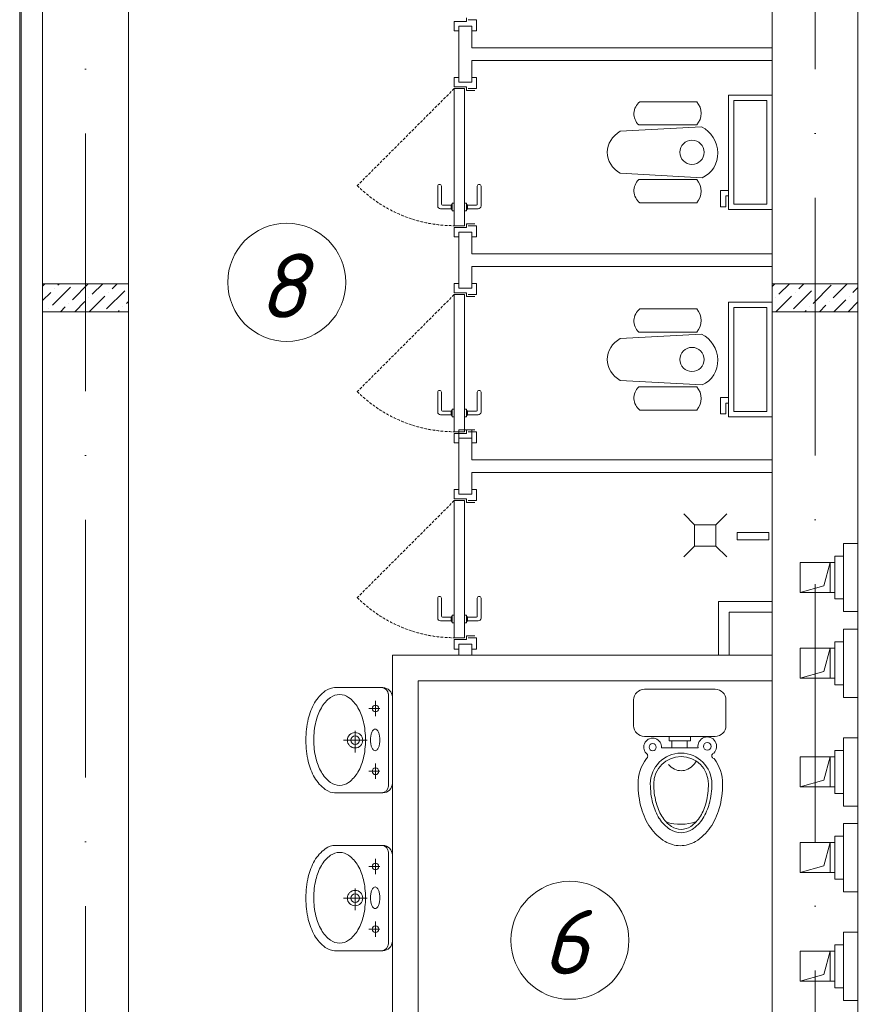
# Model space of a CAD drawing. Header units: millimetres. Extents: x 1114507 to 93926427, y 174473 to 817039.
# Tile 282 of 483: x 1805814 to 1809723, y 208868 to 213456. Entities that reach past the tile are written whole.
import ezdxf

# ---------------------------------------------------------------- set-up
doc = ezdxf.new("R2010")
doc.units = ezdxf.units.MM
for name, pattern in [('ACAD_ISO10W100', [18, 12, -3, 0, -3]), ('ADSK_Скрыто', [6, 3, -3]), ('Beruniy Xref$0$DASHED', [19.05, 12.7, -6.35])]:
    doc.linetypes.add(name, pattern=pattern)
for name, color, linetype, lineweight in [('_Hidden_', 7, 'ADSK_Скрыто', 9), ('expl', 234, 'Continuous', 13), ('Mechanical Equipment', 7, 'Continuous', 18), ('размеры', 12, 'Continuous', 15), ('Сантехника', 150, 'Continuous', 13)]:
    doc.layers.add(name, color=color, linetype=linetype, lineweight=lineweight)
doc.layers.add('ventilatsiya', color=7, linetype='Continuous')
doc.layers.add('АСО-стены кирпич 380 мм', color=7, linetype='Continuous', lineweight=35, true_color=0x745739)
doc.styles.get("Standard").update_dxf_attribs({"font": 'isocpeui.ttf'})

# ---------------------------------------------------------------- blocks, each defined once
blk = doc.blocks.new('blokqav3mak')
at = {"color": 252, "lineweight": 0, "ltscale": 100}
blk.add_line((1599459.4, 782732.1), (1599459.4, 775375.1), dxfattribs=at)
at = {"color": 32, "lineweight": 0, "ltscale": 100}
blk.add_line((1599466.4, 782725.1), (1599466.4, 775375.1), dxfattribs=at)
at = {"color": 1, "linetype": 'ACAD_ISO10W100', "lineweight": 0, "ltscale": 100}
for p, q in [((1599766.4, 782725.1), (1599766.4, 766825.1)), ((1603166.4, 782425.1), (1603166.4, 766825.1))]:
    blk.add_line(p, q, dxfattribs=at)
at = {"lineweight": 0, "ltscale": 100}
for p, q in [((1599566.4, 782625.1), (1599566.4, 775455.1)), ((1599966.4, 782225.1), (1599966.4, 775455.1)), ((1602966.4, 776325.1), (1602966.4, 782225.1)), ((1603366.4, 776325.1), (1603366.4, 782225.1)), ((1602766.4, 778495.1), (1602766.4, 778695.1)), ((1602766.4, 778695.1), (1602966.4, 778695.1)), ((1602966.4, 778695.1), (1602966.4, 778495.1)), ((1601196.4, 776325.1), (1601196.4, 778495.1)), ((1601196.4, 778495.1), (1602966.4, 778495.1)), ((1602966.4, 778495.1), (1602766.4, 778495.1)), ((1601316.4, 776325.1), (1601316.4, 778375.1)), ((1601316.4, 778375.1), (1602966.4, 778375.1))]:
    blk.add_line(p, q, dxfattribs=at)
at = {"color": 0, "lineweight": 0}
for p, q in [((1601541.4, 781447), (1601541.4, 781464.5)), ((1601484.5, 781403.2), (1601484.5, 781447)), ((1601484.5, 781447), (1601541.4, 781447)), ((1601506.4, 781425.1), (1601566.4, 781425.1)), ((1601550.1, 781455.7), (1601588.2, 781455.7)), ((1601588.2, 781455.7), (1601588.2, 781403.2)), ((1601506.4, 781403.2), (1601484.5, 781403.2)), ((1601588.2, 781403.2), (1601566.4, 781403.2)), ((1601506.4, 781187), (1601484.5, 781187)), ((1601484.5, 781187), (1601484.5, 781143.2)), ((1601588.2, 781187), (1601566.4, 781187)), ((1601588.2, 781134.5), (1601588.2, 781187)), ((1601484.5, 781143.2), (1601541.4, 781143.2)), ((1601506.4, 781165.1), (1601566.4, 781165.1)), ((1601541.4, 781143.2), (1601541.4, 781125.7)), ((1601532.6, 781134.5), (1601484.5, 781134.5)), ((1601484.5, 781134.5), (1601484.5, 780495.7)), ((1601532.6, 780495.7), (1601532.6, 781134.5)), ((1601541.4, 781125.7), (1601580.7, 781125.7)), ((1601550.1, 781134.5), (1601588.2, 781134.5)), ((1601407.5, 780587.6), (1601407.5, 780679.5)), ((1601425, 780679.5), (1601425, 780596.4)), ((1601592.1, 780679.5), (1601592.1, 780596.4)), ((1601609.6, 780587.6), (1601609.6, 780679.5)), ((1601429.4, 780592), (1601470.5, 780592)), ((1601470.5, 780574.5), (1601470.5, 780592)), ((1601474.9, 780596.4), (1601475.7, 780596.4)), ((1601484.5, 780600.7), (1601475.7, 780600.7)), ((1601475.7, 780600.7), (1601475.7, 780565.7)), ((1601484.5, 780565.7), (1601484.5, 780600.7)), ((1601532.6, 780600.7), (1601541.4, 780600.7)), ((1601541.4, 780600.7), (1601541.4, 780565.7)), ((1601542.2, 780596.4), (1601541.4, 780596.4)), ((1601587.7, 780592), (1601546.6, 780592)), ((1601546.6, 780574.5), (1601546.6, 780592)), ((1601470.5, 780574.5), (1601420.6, 780574.5)), ((1601475.7, 780570.1), (1601474.9, 780570.1)), ((1601475.7, 780565.7), (1601484.5, 780565.7)), ((1601541.4, 780565.7), (1601532.6, 780565.7)), ((1601541.4, 780570.1), (1601542.2, 780570.1)), ((1601546.6, 780574.5), (1601596.4, 780574.5)), ((1601541.4, 780487), (1601541.4, 780504.5)), ((1601541.4, 780504.5), (1601580.7, 780504.5)), ((1601484.5, 780495.7), (1601532.6, 780495.7)), ((1601484.5, 780443.2), (1601484.5, 780487)), ((1601484.5, 780487), (1601541.4, 780487)), ((1601506.4, 780465.1), (1601566.4, 780465.1)), ((1601550.1, 780495.7), (1601588.2, 780495.7)), ((1601588.2, 780495.7), (1601588.2, 780443.2)), ((1601506.4, 780443.2), (1601484.5, 780443.2)), ((1601588.2, 780443.2), (1601566.4, 780443.2)), ((1601506.4, 780227), (1601484.5, 780227)), ((1601484.5, 780227), (1601484.5, 780183.2)), ((1601588.2, 780227), (1601566.4, 780227)), ((1601588.2, 780174.5), (1601588.2, 780227)), ((1601484.5, 780183.2), (1601541.4, 780183.2)), ((1601506.4, 780205.1), (1601566.4, 780205.1)), ((1601541.4, 780183.2), (1601541.4, 780165.7)), ((1601532.6, 780174.5), (1601484.5, 780174.5)), ((1601484.5, 780174.5), (1601484.5, 779535.7)), ((1601532.6, 779535.7), (1601532.6, 780174.5)), ((1601541.4, 780165.7), (1601580.7, 780165.7)), ((1601550.1, 780174.5), (1601588.2, 780174.5)), ((1601407.5, 779627.6), (1601407.5, 779719.5)), ((1601425, 779719.5), (1601425, 779636.4)), ((1601592.1, 779719.5), (1601592.1, 779636.4)), ((1601609.6, 779627.6), (1601609.6, 779719.5)), ((1601429.4, 779632), (1601470.5, 779632)), ((1601470.5, 779614.5), (1601470.5, 779632)), ((1601474.9, 779636.4), (1601475.7, 779636.4)), ((1601484.5, 779640.7), (1601475.7, 779640.7)), ((1601475.7, 779640.7), (1601475.7, 779605.7)), ((1601484.5, 779605.7), (1601484.5, 779640.7)), ((1601532.6, 779640.7), (1601541.4, 779640.7)), ((1601541.4, 779640.7), (1601541.4, 779605.7)), ((1601542.2, 779636.4), (1601541.4, 779636.4)), ((1601587.7, 779632), (1601546.6, 779632)), ((1601546.6, 779614.5), (1601546.6, 779632)), ((1601470.5, 779614.5), (1601420.6, 779614.5)), ((1601475.7, 779610.1), (1601474.9, 779610.1)), ((1601475.7, 779605.7), (1601484.5, 779605.7)), ((1601541.4, 779605.7), (1601532.6, 779605.7)), ((1601541.4, 779610.1), (1601542.2, 779610.1)), ((1601546.6, 779614.5), (1601596.4, 779614.5)), ((1601484.5, 779535.7), (1601532.6, 779535.7)), ((1601541.4, 779527), (1601541.4, 779544.5)), ((1601541.4, 779544.5), (1601580.7, 779544.5)), ((1601550.1, 779535.7), (1601588.2, 779535.7)), ((1601588.2, 779535.7), (1601588.2, 779483.2)), ((1601484.5, 779483.2), (1601484.5, 779527)), ((1601484.5, 779527), (1601541.4, 779527)), ((1601506.4, 779505.1), (1601566.4, 779505.1)), ((1601506.4, 779483.2), (1601484.5, 779483.2)), ((1601588.2, 779483.2), (1601566.4, 779483.2)), ((1601506.4, 779267), (1601484.5, 779267)), ((1601484.5, 779267), (1601484.5, 779223.2)), ((1601588.2, 779267), (1601566.4, 779267)), ((1601588.2, 779214.5), (1601588.2, 779267)), ((1601484.5, 779223.2), (1601541.4, 779223.2)), ((1601532.6, 779214.5), (1601484.5, 779214.5)), ((1601484.5, 779214.5), (1601484.5, 778575.7)), ((1601506.4, 779245.1), (1601566.4, 779245.1)), ((1601532.6, 778575.7), (1601532.6, 779214.5)), ((1601541.4, 779223.2), (1601541.4, 779205.7)), ((1601550.1, 779214.5), (1601588.2, 779214.5)), ((1601541.4, 779205.7), (1601580.7, 779205.7)), ((1601407.5, 778667.6), (1601407.5, 778759.5)), ((1601425, 778759.5), (1601425, 778676.4)), ((1601592.1, 778759.5), (1601592.1, 778676.4)), ((1601609.6, 778667.6), (1601609.6, 778759.5)), ((1601429.4, 778672), (1601470.5, 778672)), ((1601470.5, 778654.5), (1601470.5, 778672)), ((1601474.9, 778676.4), (1601475.7, 778676.4)), ((1601484.5, 778680.7), (1601475.7, 778680.7)), ((1601475.7, 778680.7), (1601475.7, 778645.7)), ((1601484.5, 778645.7), (1601484.5, 778680.7)), ((1601532.6, 778680.7), (1601541.4, 778680.7)), ((1601541.4, 778680.7), (1601541.4, 778645.7)), ((1601542.2, 778676.4), (1601541.4, 778676.4)), ((1601587.7, 778672), (1601546.6, 778672)), ((1601546.6, 778654.5), (1601546.6, 778672)), ((1601470.5, 778654.5), (1601420.6, 778654.5)), ((1601475.7, 778650.1), (1601474.9, 778650.1)), ((1601475.7, 778645.7), (1601484.5, 778645.7)), ((1601541.4, 778645.7), (1601532.6, 778645.7)), ((1601541.4, 778650.1), (1601542.2, 778650.1)), ((1601546.6, 778654.5), (1601596.4, 778654.5)), ((1601484.5, 778575.7), (1601532.6, 778575.7)), ((1601541.4, 778567), (1601541.4, 778584.5)), ((1601541.4, 778584.5), (1601580.7, 778584.5)), ((1601550.1, 778575.7), (1601588.2, 778575.7)), ((1601588.2, 778575.7), (1601588.2, 778523.2)), ((1601484.5, 778523.2), (1601484.5, 778567)), ((1601484.5, 778567), (1601541.4, 778567)), ((1601506.4, 778523.2), (1601484.5, 778523.2)), ((1601506.4, 778545.1), (1601566.4, 778545.1)), ((1601588.2, 778523.2), (1601566.4, 778523.2))]:
    blk.add_line(p, q, dxfattribs=at)
at = {"color": 0, "linetype": 'Beruniy Xref$0$DASHED', "lineweight": 0}
for p, q in [((1601484.5, 781134.5), (1601032.8, 780682.8)), ((1601484.5, 780174.5), (1601032.8, 779722.8)), ((1601484.5, 779214.5), (1601032.8, 778762.8))]:
    blk.add_line(p, q, dxfattribs=at)
at = {"linetype": 'Continuous', "lineweight": 0, "ltscale": 100}
for p, q in [((1599566.4, 780214.5, 0), (1599577, 780225.1, 0)), ((1599637.4, 780218.2, 0), (1599644.3, 780225.1, 0)), ((1599704.8, 780150.9, 0), (1599779, 780225.1, 0)), ((1599797.4, 780176.1, 0), (1599846.4, 780225.1, 0)), ((1599890, 780201.4, 0), (1599913.7, 780225.1, 0)), ((1602966.4, 780211.9, 0), (1602979.5, 780225.1, 0)), ((1602997.9, 780176.1, 0), (1603046.9, 780225.1, 0)), ((1603090.5, 780201.4, 0), (1603114.2, 780225.1, 0)), ((1603250.5, 780159.3, 0), (1603316.3, 780225.1, 0)), ((1599566.4, 780147.1, 0), (1599603.8, 780184.5, 0)), ((1599612.2, 780125.6, 0), (1599696.4, 780209.8, 0)), ((1599620.6, 780201.4, 0), (1599620.6, 780201.4, 0)), ((1599864.7, 780108.8, 0), (1599948.9, 780193, 0)), ((1599873.2, 780184.5, 0), (1599873.2, 780184.5, 0)), ((1599965.8, 780209.8, 0), (1599965.8, 780209.8, 0)), ((1603065.2, 780108.8, 0), (1603149.4, 780193, 0)), ((1603073.7, 780184.5, 0), (1603073.7, 780184.5, 0)), ((1603157.8, 780134, 0), (1603242, 780218.2, 0)), ((1603166.3, 780209.8, 0), (1603166.3, 780209.8, 0)), ((1603343.1, 780184.5, 0), (1603366.4, 780207.8, 0)), ((1599687.9, 780134, 0), (1599687.9, 780134, 0)), ((1599716.4, 780095.1, 0), (1599763.7, 780142.4, 0)), ((1599780.6, 780159.3, 0), (1599780.6, 780159.3, 0)), ((1599783.7, 780095.1, 0), (1599856.3, 780167.7, 0)), ((1599957.4, 780134, 0), (1599966.4, 780143, 0)), ((1602981, 780159.3, 0), (1602981, 780159.3, 0)), ((1602984.2, 780095.1, 0), (1603056.8, 780167.7, 0)), ((1603233.6, 780142.4, 0), (1603233.6, 780142.4, 0)), ((1603253.6, 780095.1, 0), (1603309.4, 780150.9, 0)), ((1603321, 780095.1, 0), (1603366.4, 780140.5, 0)), ((1603326.2, 780167.7, 0), (1603326.2, 780167.7, 0)), ((1599595.3, 780108.8, 0), (1599595.3, 780108.8, 0)), ((1599649, 780095.1, 0), (1599671.1, 780117.2, 0)), ((1599918.4, 780095.1, 0), (1599923.7, 780100.4, 0)), ((1599940.5, 780117.2, 0), (1599940.5, 780117.2, 0)), ((1603118.9, 780095.1, 0), (1603124.2, 780100.4, 0)), ((1603141, 780117.2, 0), (1603141, 780117.2, 0)), ((1603186.3, 780095.1, 0), (1603216.8, 780125.6, 0))]:
    blk.add_line(p, q, dxfattribs=at)
at = {"lineweight": 0}
for p, q in [((1602554.4, 779152.5), (1602604.4, 779102.5)), ((1602754.4, 779152.5), (1602704.4, 779102.5)), ((1602704.4, 779102.5), (1602604.4, 779102.5)), ((1602604.4, 779102.5), (1602604.4, 779002.5)), ((1602704.4, 779002.5), (1602704.4, 779102.5)), ((1602803.3, 779031.5), (1602803.3, 779066.2)), ((1602803.3, 779066.2), (1602950.6, 779066.2)), ((1602950.6, 779031.5), (1602803.3, 779031.5)), ((1602950.6, 779066.2), (1602950.6, 779031.5)), ((1602554.4, 778952.5), (1602604.4, 779002.5)), ((1602604.4, 779002.5), (1602704.4, 779002.5)), ((1602754.4, 778952.5), (1602704.4, 779002.5))]:
    blk.add_line(p, q, dxfattribs=at)
at = {"color": 144, "lineweight": 0, "ltscale": 100}
for p, q in [((1602966.4, 778745.1), (1602716.4, 778745.1)), ((1602716.4, 778745.1), (1602716.4, 778495.1))]:
    blk.add_line(p, q, dxfattribs=at)
at = {"color": 0, "linetype": 'Beruniy Xref$0$DASHED', "lineweight": 0}
for centre in [(1601484.5, 781134.5), (1601484.5, 780174.5), (1601484.5, 779214.5)]:
    blk.add_arc(centre, 638.7, 225, 270, dxfattribs=at)
at = {"color": 0, "lineweight": 0}
for centre, radius, start, end in [((1601416.3, 780679.5), 8.75, 360, 180), ((1601600.8, 780679.5), 8.75, 360, 180), ((1601420.6, 780587.6), 13.1, 180, 270), ((1601429.4, 780596.4), 4.37, 180, 270), ((1601474.9, 780592), 4.37, 90, 180), ((1601542.2, 780592), 4.37, 360, 90), ((1601587.7, 780596.4), 4.37, 270, 360), ((1601596.4, 780587.6), 13.1, 270, 360), ((1601474.9, 780574.5), 4.37, 180, 270), ((1601542.2, 780574.5), 4.37, 270, 360), ((1601416.3, 779719.5), 8.75, 360, 180), ((1601600.8, 779719.5), 8.75, 360, 180), ((1601420.6, 779627.6), 13.1, 180, 270), ((1601429.4, 779636.4), 4.37, 180, 270), ((1601474.9, 779632), 4.37, 90, 180), ((1601542.2, 779632), 4.37, 360, 90), ((1601587.7, 779636.4), 4.37, 270, 360), ((1601596.4, 779627.6), 13.1, 270, 360), ((1601474.9, 779614.5), 4.37, 180, 270), ((1601542.2, 779614.5), 4.37, 270, 360), ((1601416.3, 778759.5), 8.75, 360, 180), ((1601600.8, 778759.5), 8.75, 360, 180), ((1601420.6, 778667.6), 13.1, 180, 270), ((1601429.4, 778676.4), 4.37, 180, 270), ((1601474.9, 778672), 4.37, 90, 180), ((1601542.2, 778672), 4.37, 360, 90), ((1601587.7, 778676.4), 4.37, 270, 360), ((1601596.4, 778667.6), 13.1, 270, 360), ((1601474.9, 778654.5), 4.37, 180, 270), ((1601542.2, 778654.5), 4.37, 270, 360)]:
    blk.add_arc(centre, radius, start, end, dxfattribs=at)
at = {"layer": '_Hidden_', "color": 5, "lineweight": 0}
for p, q in [((1603299.3, 779015.4), (1603299.3, 779015.1)), ((1603299.3, 779015.1), (1603299.3, 779015.4)), ((1603323.3, 779015.1), (1603323.3, 779015.4)), ((1603323.3, 779015.4), (1603323.3, 779015.1)), ((1603366.4, 779015.1), (1603366.4, 779015.4)), ((1603366.4, 779015.4), (1603366.4, 779015.1)), ((1603299.3, 778697.7), (1603299.3, 778697.4)), ((1603299.3, 778697.4), (1603299.3, 778697.7)), ((1603323.3, 778697.4), (1603323.3, 778697.7)), ((1603323.3, 778697.7), (1603323.3, 778697.4)), ((1603366.4, 778697.7), (1603366.4, 778697.4)), ((1603366.4, 778697.4), (1603366.4, 778697.7)), ((1603299.3, 778615.9), (1603299.3, 778615.5)), ((1603299.3, 778615.5), (1603299.3, 778615.9)), ((1603323.3, 778615.5), (1603323.3, 778615.9)), ((1603323.3, 778615.9), (1603323.3, 778615.5)), ((1603366.4, 778615.5), (1603366.4, 778615.9)), ((1603366.4, 778615.9), (1603366.4, 778615.5)), ((1603299.3, 778298.2), (1603299.3, 778297.9)), ((1603299.3, 778297.9), (1603299.3, 778298.2)), ((1603323.3, 778297.9), (1603323.3, 778298.2)), ((1603323.3, 778298.2), (1603323.3, 778297.9)), ((1603366.4, 778298.2), (1603366.4, 778297.9)), ((1603366.4, 778297.9), (1603366.4, 778298.2)), ((1603299.3, 778109.6), (1603299.3, 778109.3)), ((1603299.3, 778109.3), (1603299.3, 778109.6)), ((1603323.3, 778109.3), (1603323.3, 778109.6)), ((1603323.3, 778109.6), (1603323.3, 778109.3)), ((1603366.4, 778109.3), (1603366.4, 778109.6)), ((1603366.4, 778109.6), (1603366.4, 778109.3)), ((1603299.3, 777792), (1603299.3, 777791.6)), ((1603299.3, 777791.6), (1603299.3, 777792)), ((1603323.3, 777791.6), (1603323.3, 777792)), ((1603323.3, 777792), (1603323.3, 777791.6)), ((1603366.4, 777792), (1603366.4, 777791.6)), ((1603366.4, 777791.6), (1603366.4, 777792)), ((1603299.3, 777710.1), (1603299.3, 777709.8)), ((1603299.3, 777709.8), (1603299.3, 777710.1)), ((1603323.3, 777709.8), (1603323.3, 777710.1)), ((1603323.3, 777710.1), (1603323.3, 777709.8)), ((1603366.4, 777709.8), (1603366.4, 777710.1)), ((1603366.4, 777710.1), (1603366.4, 777709.8)), ((1603299.3, 777392.4), (1603299.3, 777392.1)), ((1603299.3, 777392.1), (1603299.3, 777392.4)), ((1603323.3, 777392.1), (1603323.3, 777392.4)), ((1603323.3, 777392.4), (1603323.3, 777392.1)), ((1603366.4, 777392.4), (1603366.4, 777392.1)), ((1603366.4, 777392.1), (1603366.4, 777392.4)), ((1603299.3, 777203.9), (1603299.3, 777203.5)), ((1603299.3, 777203.5), (1603299.3, 777203.9)), ((1603323.3, 777203.5), (1603323.3, 777203.9)), ((1603323.3, 777203.9), (1603323.3, 777203.5)), ((1603366.4, 777203.5), (1603366.4, 777203.9)), ((1603366.4, 777203.9), (1603366.4, 777203.5)), ((1603299.3, 776886.2), (1603299.3, 776885.9)), ((1603299.3, 776885.9), (1603299.3, 776886.2)), ((1603323.3, 776885.9), (1603323.3, 776886.2)), ((1603323.3, 776886.2), (1603323.3, 776885.9)), ((1603366.4, 776886.2), (1603366.4, 776885.9)), ((1603366.4, 776885.9), (1603366.4, 776886.2))]:
    blk.add_line(p, q, dxfattribs=at)
at = {"layer": 'Mechanical Equipment', "color": 5, "lineweight": 0}
for p, q in [((1603323.3, 779015.4), (1603299.3, 779015.4)), ((1603299.3, 779015.4), (1603299.3, 779015.1)), ((1603299.3, 779005.4), (1603299.3, 779015.4)), ((1603299.3, 778707.4), (1603299.3, 779005.4)), ((1603366.4, 779015.4), (1603323.3, 779015.4)), ((1603323.3, 779015.1), (1603323.3, 779015.4)), ((1603323.3, 779015.4), (1603323.3, 779015.1)), ((1603366.4, 779015.1), (1603366.4, 779015.4)), ((1603366.4, 779015.4), (1603366.4, 779005.4)), ((1603366.4, 779005.4), (1603366.4, 778707.4)), ((1603299.3, 778956.4), (1603258.1, 778956.4)), ((1603258.1, 778756.4), (1603258.1, 778956.4)), ((1603258.1, 778756.4), (1603299.3, 778756.4)), ((1603299.3, 778697.4), (1603299.3, 778707.4)), ((1603366.4, 778707.4), (1603366.4, 778697.4)), ((1603299.3, 778697.7), (1603299.3, 778697.4)), ((1603299.3, 778697.4), (1603323.3, 778697.4)), ((1603323.3, 778697.4), (1603323.3, 778697.7)), ((1603323.3, 778697.7), (1603323.3, 778697.4)), ((1603323.3, 778697.4), (1603366.4, 778697.4)), ((1603366.4, 778697.4), (1603366.4, 778697.7)), ((1603323.3, 778615.9), (1603299.3, 778615.9)), ((1603299.3, 778615.9), (1603299.3, 778615.5)), ((1603299.3, 778605.9), (1603299.3, 778615.9)), ((1603366.4, 778615.9), (1603323.3, 778615.9)), ((1603323.3, 778615.5), (1603323.3, 778615.9)), ((1603323.3, 778615.9), (1603323.3, 778615.5)), ((1603366.4, 778615.5), (1603366.4, 778615.9)), ((1603366.4, 778615.9), (1603366.4, 778605.9)), ((1603299.3, 778307.9), (1603299.3, 778605.9)), ((1603366.4, 778605.9), (1603366.4, 778307.9)), ((1603299.3, 778556.9), (1603258.1, 778556.9)), ((1603258.1, 778356.9), (1603258.1, 778556.9)), ((1603258.1, 778356.9), (1603299.3, 778356.9)), ((1603299.3, 778297.9), (1603299.3, 778307.9)), ((1603299.3, 778298.2), (1603299.3, 778297.9)), ((1603299.3, 778297.9), (1603323.3, 778297.9)), ((1603323.3, 778297.9), (1603323.3, 778298.2)), ((1603323.3, 778298.2), (1603323.3, 778297.9)), ((1603323.3, 778297.9), (1603366.4, 778297.9)), ((1603366.4, 778307.9), (1603366.4, 778297.9)), ((1603366.4, 778297.9), (1603366.4, 778298.2)), ((1603323.3, 778109.6), (1603299.3, 778109.6)), ((1603299.3, 778109.6), (1603299.3, 778109.3)), ((1603299.3, 778099.6), (1603299.3, 778109.6)), ((1603299.3, 777801.6), (1603299.3, 778099.6)), ((1603366.4, 778109.6), (1603323.3, 778109.6)), ((1603323.3, 778109.3), (1603323.3, 778109.6)), ((1603323.3, 778109.6), (1603323.3, 778109.3)), ((1603366.4, 778109.3), (1603366.4, 778109.6)), ((1603366.4, 778109.6), (1603366.4, 778099.6)), ((1603366.4, 778099.6), (1603366.4, 777801.6)), ((1603299.3, 778050.6), (1603258.1, 778050.6)), ((1603258.1, 777850.6), (1603258.1, 778050.6)), ((1603258.1, 777850.6), (1603299.3, 777850.6)), ((1603299.3, 777791.6), (1603299.3, 777801.6)), ((1603299.3, 777792), (1603299.3, 777791.6)), ((1603299.3, 777791.6), (1603323.3, 777791.6)), ((1603323.3, 777791.6), (1603323.3, 777792)), ((1603323.3, 777792), (1603323.3, 777791.6)), ((1603323.3, 777791.6), (1603366.4, 777791.6)), ((1603366.4, 777801.6), (1603366.4, 777791.6)), ((1603366.4, 777791.6), (1603366.4, 777792)), ((1603323.3, 777710.1), (1603299.3, 777710.1)), ((1603299.3, 777710.1), (1603299.3, 777709.8)), ((1603299.3, 777700.1), (1603299.3, 777710.1)), ((1603299.3, 777402.1), (1603299.3, 777700.1)), ((1603366.4, 777710.1), (1603323.3, 777710.1)), ((1603323.3, 777709.8), (1603323.3, 777710.1)), ((1603323.3, 777710.1), (1603323.3, 777709.8)), ((1603366.4, 777709.8), (1603366.4, 777710.1)), ((1603366.4, 777710.1), (1603366.4, 777700.1)), ((1603366.4, 777700.1), (1603366.4, 777402.1)), ((1603299.3, 777651.1), (1603258.1, 777651.1)), ((1603258.1, 777451.1), (1603258.1, 777651.1)), ((1603258.1, 777451.1), (1603299.3, 777451.1)), ((1603299.3, 777392.1), (1603299.3, 777402.1)), ((1603299.3, 777392.4), (1603299.3, 777392.1)), ((1603299.3, 777392.1), (1603323.3, 777392.1)), ((1603323.3, 777392.1), (1603323.3, 777392.4)), ((1603323.3, 777392.4), (1603323.3, 777392.1)), ((1603323.3, 777392.1), (1603366.4, 777392.1)), ((1603366.4, 777402.1), (1603366.4, 777392.1)), ((1603366.4, 777392.1), (1603366.4, 777392.4)), ((1603323.3, 777203.9), (1603299.3, 777203.9)), ((1603299.3, 777203.9), (1603299.3, 777203.5)), ((1603299.3, 777193.9), (1603299.3, 777203.9)), ((1603299.3, 776895.9), (1603299.3, 777193.9)), ((1603366.4, 777203.9), (1603323.3, 777203.9)), ((1603323.3, 777203.5), (1603323.3, 777203.9)), ((1603323.3, 777203.9), (1603323.3, 777203.5)), ((1603366.4, 777203.5), (1603366.4, 777203.9)), ((1603366.4, 777203.9), (1603366.4, 777193.9)), ((1603366.4, 777193.9), (1603366.4, 776895.9)), ((1603299.3, 777144.9), (1603258.1, 777144.9)), ((1603258.1, 776944.9), (1603258.1, 777144.9)), ((1603258.1, 776944.9), (1603299.3, 776944.9)), ((1603299.3, 776885.9), (1603299.3, 776895.9)), ((1603299.3, 776886.2), (1603299.3, 776885.9)), ((1603299.3, 776885.9), (1603323.3, 776885.9)), ((1603323.3, 776885.9), (1603323.3, 776886.2)), ((1603323.3, 776886.2), (1603323.3, 776885.9)), ((1603323.3, 776885.9), (1603366.4, 776885.9)), ((1603366.4, 776895.9), (1603366.4, 776885.9)), ((1603366.4, 776885.9), (1603366.4, 776886.2))]:
    blk.add_line(p, q, dxfattribs=at)
at = {"layer": 'ventilatsiya', "lineweight": 0, "ltscale": 100}
for p, q in [((1603236.4, 778926.4), (1603096.4, 778926.4)), ((1603096.4, 778926.4), (1603096.4, 778786.4)), ((1603191, 778926.4), (1603258.1, 778926.4)), ((1603236.4, 778926.4), (1603207.2, 778818)), ((1603236.4, 778786.4), (1603236.4, 778926.4)), ((1603207.2, 778818), (1603096.4, 778786.4)), ((1603096.4, 778786.4), (1603236.4, 778786.4)), ((1603191, 778786.4), (1603258.1, 778786.4)), ((1603236.4, 778526.9), (1603096.4, 778526.9)), ((1603096.4, 778526.9), (1603096.4, 778386.9)), ((1603191, 778526.9), (1603258.1, 778526.9)), ((1603236.4, 778526.9), (1603207.2, 778418.5)), ((1603236.4, 778386.9), (1603236.4, 778526.9)), ((1603207.2, 778418.5), (1603096.4, 778386.9)), ((1603096.4, 778386.9), (1603236.4, 778386.9)), ((1603191, 778386.9), (1603258.1, 778386.9)), ((1603236.4, 778020.6), (1603096.4, 778020.6)), ((1603096.4, 778020.6), (1603096.4, 777880.6)), ((1603191, 778020.6), (1603258.1, 778020.6)), ((1603236.4, 778020.6), (1603207.2, 777912.3)), ((1603236.4, 777880.6), (1603236.4, 778020.6)), ((1603207.2, 777912.3), (1603096.4, 777880.6)), ((1603096.4, 777880.6), (1603236.4, 777880.6)), ((1603191, 777880.6), (1603258.1, 777880.6)), ((1603236.4, 777621.1), (1603096.4, 777621.1)), ((1603096.4, 777621.1), (1603096.4, 777481.1)), ((1603191, 777621.1), (1603258.1, 777621.1)), ((1603236.4, 777621.1), (1603207.2, 777512.8)), ((1603236.4, 777481.1), (1603236.4, 777621.1)), ((1603207.2, 777512.8), (1603096.4, 777481.1)), ((1603096.4, 777481.1), (1603236.4, 777481.1)), ((1603191, 777481.1), (1603258.1, 777481.1)), ((1603236.4, 777114.9), (1603096.4, 777114.9)), ((1603096.4, 777114.9), (1603096.4, 776974.9)), ((1603191, 777114.9), (1603258.1, 777114.9)), ((1603236.4, 777114.9), (1603207.2, 777006.5)), ((1603236.4, 776974.9), (1603236.4, 777114.9)), ((1603207.2, 777006.5), (1603096.4, 776974.9)), ((1603096.4, 776974.9), (1603236.4, 776974.9)), ((1603191, 776974.9), (1603258.1, 776974.9))]:
    blk.add_line(p, q, dxfattribs=at)
at = {"layer": 'АСО-стены кирпич 380 мм', "color": 5, "lineweight": 0}
for p, q in [((1601506.4, 781165.1), (1601506.4, 781425.1)), ((1601506.4, 781425.1), (1601566.4, 781425.1)), ((1601566.4, 781425.1), (1601566.4, 781325.1)), ((1601566.4, 781325.1), (1602966.4, 781325.1)), ((1602966.4, 781325.1), (1602966.4, 781265.1)), ((1601566.4, 781265.1), (1601566.4, 781165.1)), ((1602966.4, 781265.1), (1601566.4, 781265.1)), ((1601566.4, 781165.1), (1601506.4, 781165.1)), ((1601506.4, 780205.1), (1601506.4, 780465.1)), ((1601506.4, 780465.1), (1601566.4, 780465.1)), ((1601566.4, 780465.1), (1601566.4, 780365.1)), ((1601566.4, 780365.1), (1602966.4, 780365.1)), ((1602966.4, 780365.1), (1602966.4, 780305.1)), ((1601566.4, 780305.1), (1601566.4, 780205.1)), ((1602966.4, 780305.1), (1601566.4, 780305.1)), ((1601566.4, 780205.1), (1601506.4, 780205.1)), ((1601506.4, 779245.1), (1601506.4, 779545.1)), ((1601506.4, 779545.1), (1601566.4, 779545.1)), ((1601566.4, 779545.1), (1601566.4, 779405.1)), ((1601566.4, 779405.1), (1602966.4, 779405.1)), ((1602966.4, 779405.1), (1602966.4, 779345.1)), ((1601566.4, 779345.1), (1601566.4, 779245.1)), ((1602966.4, 779345.1), (1601566.4, 779345.1)), ((1601566.4, 779245.1), (1601506.4, 779245.1)), ((1601506.4, 778495.1), (1601506.4, 778545.1)), ((1601566.4, 778545.1), (1601566.4, 778495.1))]:
    blk.add_line(p, q, dxfattribs=at)
at = {"layer": 'размеры', "lineweight": 0, "ltscale": 5}
for p, q in [((1599566.4, 780095.1), (1599566.4, 780225.1)), ((1599566.4, 780225.1), (1599966.4, 780225.1)), ((1599966.4, 780225.1), (1599566.4, 780225.1)), ((1599566.4, 780225.1), (1599566.4, 780095.1)), ((1599966.4, 780225.1), (1599966.4, 780095.1)), ((1599966.4, 780095.1), (1599966.4, 780225.1)), ((1602966.4, 780095.1), (1602966.4, 780225.1)), ((1602966.4, 780225.1), (1603366.4, 780225.1)), ((1603366.4, 780225.1), (1602966.4, 780225.1)), ((1602966.4, 780225.1), (1602966.4, 780095.1)), ((1603366.4, 780225.1), (1603366.4, 780095.1)), ((1603366.4, 780095.1), (1603366.4, 780225.1)), ((1599966.4, 780095.1), (1599566.4, 780095.1)), ((1599566.4, 780095.1), (1599966.4, 780095.1)), ((1603366.4, 780095.1), (1602966.4, 780095.1)), ((1602966.4, 780095.1), (1603366.4, 780095.1))]:
    blk.add_line(p, q, dxfattribs=at)
at = {"layer": 'Сантехника', "lineweight": 0}
for p, q in [((1602966.4, 781104.7), (1602763.2, 781104.7)), ((1602763.2, 781104.7), (1602763.2, 780571.3)), ((1602966.4, 780571.3), (1602966.4, 781104.7)), ((1602349.6, 781073.5), (1602614.9, 781073.5)), ((1602941.4, 781079.7), (1602788.2, 781079.7)), ((1602788.2, 781079.7), (1602788.2, 780596.3)), ((1602941.4, 780596.3), (1602941.4, 781079.7)), ((1602637, 780956.3), (1602258.2, 780936)), ((1602344.2, 780965.4), (1602614.9, 780965.4)), ((1602258.2, 780740), (1602639.9, 780719.5)), ((1602344.2, 780710.5), (1602614.9, 780710.5)), ((1602763.2, 780660.2), (1602725.1, 780660.2)), ((1602725.1, 780660.2), (1602725.1, 780584)), ((1602750.5, 780584), (1602750.5, 780634.8)), ((1602750.5, 780634.8), (1602763.2, 780634.8)), ((1602349.6, 780602.4), (1602614.9, 780602.4)), ((1602788.2, 780596.3), (1602941.4, 780596.3)), ((1602725.1, 780584), (1602750.5, 780584)), ((1602763.2, 780571.3), (1602966.4, 780571.3)), ((1602966.4, 780139.1), (1602763.2, 780139.1)), ((1602763.2, 780139.1), (1602763.2, 779605.7)), ((1602966.4, 779605.7), (1602966.4, 780139.1)), ((1602349.6, 780107.9), (1602614.9, 780107.9)), ((1602941.4, 780114.1), (1602788.2, 780114.1)), ((1602788.2, 780114.1), (1602788.2, 779630.7)), ((1602941.4, 779630.7), (1602941.4, 780114.1)), ((1602344.2, 779999.8), (1602614.9, 779999.8)), ((1602637, 779990.7), (1602258.2, 779970.4)), ((1602258.2, 779774.4), (1602639.9, 779753.9)), ((1602344.2, 779744.9), (1602614.9, 779744.9)), ((1602763.2, 779694.6), (1602725.1, 779694.6)), ((1602725.1, 779694.6), (1602725.1, 779618.4)), ((1602349.6, 779636.8), (1602614.9, 779636.8)), ((1602750.5, 779618.4), (1602750.5, 779669.2)), ((1602750.5, 779669.2), (1602763.2, 779669.2)), ((1602788.2, 779630.7), (1602941.4, 779630.7)), ((1602725.1, 779618.4), (1602750.5, 779618.4)), ((1602763.2, 779605.7), (1602966.4, 779605.7)), ((1600926.2, 778343.3), (1601151.4, 778343.3)), ((1601178.4, 778313.7), (1601178.4, 778098.1)), ((1601196.4, 778298.4), (1601196.4, 778098.1)), ((1601117.3, 778281.2), (1601117.3, 778210)), ((1601137.9, 778245.6), (1601086.6, 778245.6)), ((1601022.4, 778142.6), (1601022.4, 778041.5)), ((1601078.9, 778098.1), (1600968.6, 778098.1)), ((1601178.4, 777882.6), (1601178.4, 778098.1)), ((1601196.4, 778098.1), (1601196.4, 777897.9)), ((1601117.3, 777989), (1601117.3, 777917.8)), ((1601137.9, 777953.4), (1601086.6, 777953.4)), ((1601151.4, 777852.9), (1600926.2, 777852.9)), ((1600926.2, 777607.9), (1601151.4, 777607.9)), ((1601178.4, 777578.2), (1601178.4, 777362.7)), ((1601196.4, 777562.9), (1601196.4, 777362.7)), ((1601117.3, 777545.8), (1601117.3, 777474.6)), ((1601137.9, 777510.2), (1601086.6, 777510.2)), ((1601022.4, 777407.2), (1601022.4, 777306)), ((1601078.9, 777362.7), (1600968.6, 777362.7)), ((1601178.4, 777147.1), (1601178.4, 777362.7)), ((1601196.4, 777362.7), (1601196.4, 777162.4)), ((1601117.3, 777253.6), (1601117.3, 777182.4)), ((1601137.9, 777218), (1601086.6, 777218)), ((1601151.4, 777117.5), (1600926.2, 777117.5))]:
    blk.add_line(p, q, dxfattribs=at)
at = {"layer": 'Сантехника', "lineweight": 0, "ltscale": 5}
for p, q in [((1602700.7, 778335.7), (1602370.7, 778335.7)), ((1602700.7, 778335.7), (1602370.7, 778335.7)), ((1602320.7, 778285.7), (1602320.7, 778165.7)), ((1602320.7, 778285.7), (1602320.7, 778165.7)), ((1602750.7, 778165.7), (1602750.7, 778285.7)), ((1602750.7, 778165.7), (1602750.7, 778285.7)), ((1602370.7, 778115.7), (1602700.7, 778115.7)), ((1602370.7, 778115.7), (1602700.7, 778115.7)), ((1602485.9, 778115.7), (1602485.9, 778095)), ((1602585.5, 778115.7), (1602485.9, 778115.7)), ((1602485.9, 778115.7), (1602485.9, 778095)), ((1602585.5, 778115.7), (1602485.9, 778115.7)), ((1602585.5, 778095), (1602585.5, 778115.7)), ((1602585.5, 778095), (1602585.5, 778115.7)), ((1602485.9, 778095), (1602498.1, 778095)), ((1602485.9, 778095), (1602498.1, 778095)), ((1602498.1, 778095), (1602498.1, 778062.7)), ((1602498.1, 778095), (1602569.8, 778095)), ((1602498.1, 778095), (1602498.1, 778062.7)), ((1602498.1, 778095), (1602569.8, 778095)), ((1602569.8, 778095), (1602585.5, 778095)), ((1602569.8, 778060.6), (1602569.8, 778095)), ((1602569.8, 778095), (1602585.5, 778095)), ((1602569.8, 778060.6), (1602569.8, 778095)), ((1602498.1, 778062.7), (1602451, 778062.7)), ((1602498.1, 778062.7), (1602451, 778062.7)), ((1602569.8, 778062.7), (1602498.1, 778062.7)), ((1602569.8, 778062.7), (1602498.1, 778062.7)), ((1602620.9, 778062.7), (1602569.8, 778062.7)), ((1602620.9, 778062.7), (1602569.8, 778062.7))]:
    blk.add_line(p, q, dxfattribs=at)
at = {"layer": 'Сантехника', "lineweight": 0}
for centre, radius in [((1602592.7, 780838), 56.3), ((1602592.7, 779872.4), 56.3), ((1601117.3, 778245.6), 15.4), ((1601022.4, 778098.1), 35.9), ((1601022.4, 778098.1), 20.1), ((1601117.3, 777953.4), 15.4), ((1601117.3, 777510.2), 15.4), ((1601022.4, 777362.7), 35.9), ((1601022.4, 777362.7), 20.1), ((1601117.3, 777218), 15.4)]:
    blk.add_circle(centre, radius, dxfattribs=at)
at = {"layer": 'Сантехника', "lineweight": 0, "ltscale": 5}
for centre, radius in [((1602409.4, 778066), 16.8), ((1602409.4, 778066), 16.8), ((1602664, 778069.7), 17.7), ((1602664, 778069.7), 17.7)]:
    blk.add_circle(centre, radius, dxfattribs=at)
at = {"layer": 'Сантехника', "lineweight": 0}
for centre, radius, start, end in [((1602393.8, 781017.1), 71.6, 128.0827, 226.1727), ((1602553.1, 781019.5), 82.1, 318.785, 41.145), ((1602393.8, 780658.8), 71.6, 133.8273, 231.9173), ((1602553.1, 780656.4), 82.1, 318.855, 41.215), ((1602393.8, 780051.5), 71.6, 128.0827, 226.1727), ((1602553.1, 780053.9), 82.1, 318.785, 41.145), ((1602393.8, 779693.2), 71.6, 133.8273, 231.9173), ((1602553.1, 779690.8), 82.1, 318.855, 41.215), ((1600932.1, 778261.3), 82.2, 90, 126.0278), ((1600932.1, 778261.3), 82.2, 85.8804, 90), ((1601145.2, 778310.1), 33.3, 0, 90), ((1601151.4, 778298.4), 45, 0, 90), ((1600988, 778184.3), 177.4, 126.0278, 150.337), ((1600999.2, 778173), 154, 126.0278, 150.337), ((1600950.6, 778239.8), 71.4, 90, 126.0278), ((1600950.6, 778239.8), 71.4, 53.9722, 90), ((1600902, 778173), 154, 29.663, 53.9722), ((1601077.7, 778133.3), 280.6, 150.337, 166.7261), ((1601077, 778128.7), 243.6, 150.337, 166.7261), ((1600824.2, 778128.7), 243.6, 13.2739, 29.663), ((1601219.9, 778099.7), 426.7, 166.7261, 180), ((1601200.5, 778099.5), 370.4, 166.7261, 180), ((1600700.8, 778099.5), 370.4, 0, 13.2739), ((1601211.3, 778099.5), 117, 169.876, 180), ((1601164, 778108), 69, 156.6802, 169.876), ((1601134.3, 778120.8), 36.7, 133.857, 156.6802), ((1601116.1, 778139.8), 10.3, 90, 133.857), ((1601116.1, 778139.8), 10.3, 46.143, 90), ((1601097.8, 778120.8), 36.7, 23.3198, 46.143), ((1601068.1, 778108), 69, 10.124, 23.3198), ((1601020.8, 778099.5), 117, 0, 10.124), ((1601219.9, 778099.7), 426.7, 180, 180.2145), ((1601219.9, 778096.5), 426.7, 179.7855, 180), ((1601219.9, 778096.5), 426.7, 180, 193.2739), ((1601200.5, 778099.5), 370.4, 180, 193.2739), ((1600700.8, 778099.5), 370.4, 346.7261, 0), ((1601211.3, 778099.5), 117, 180, 190.124), ((1601164, 778091.1), 69, 190.124, 203.3198), ((1601068.1, 778091.1), 69, 336.6802, 349.876), ((1601020.8, 778099.5), 117, 349.876, 0), ((1601134.3, 778078.3), 36.7, 203.3198, 226.143), ((1601116.1, 778059.3), 10.3, 226.143, 270), ((1601116.1, 778059.3), 10.3, 270, 313.857), ((1601097.8, 778078.3), 36.7, 313.857, 336.6802), ((1601077.7, 778063), 280.6, 193.2739, 209.663), ((1601077, 778070.4), 243.6, 193.2739, 209.663), ((1600824.2, 778070.4), 243.6, 330.337, 346.7261), ((1600999.2, 778026.1), 154, 209.663, 233.9722), ((1600902, 778026.1), 154, 306.0278, 330.337), ((1600988, 778011.9), 177.4, 209.663, 233.9722), ((1600950.6, 777959.3), 71.4, 233.9722, 270), ((1600950.6, 777959.3), 71.4, 270, 306.0278), ((1601145.2, 777886.2), 33.3, 270, 0), ((1601151.4, 777897.9), 45, 270, 0), ((1600932.1, 777935), 82.2, 233.9722, 270), ((1600932.1, 777935), 82.2, 270, 274.1196), ((1602650.7, 777863.7), 305.2, 195.8466, 214.4219), ((1602581.8, 777816.5), 221.7, 214.4219, 238.8492), ((1600932.1, 777525.9), 82.2, 90, 126.0278), ((1600932.1, 777525.9), 82.2, 85.8804, 90), ((1601145.2, 777574.7), 33.3, 0, 90), ((1601151.4, 777562.9), 45, 0, 90), ((1600988, 777448.9), 177.4, 126.0278, 150.337), ((1600999.2, 777437.5), 154, 126.0278, 150.337), ((1600950.6, 777504.3), 71.4, 90, 126.0278), ((1600950.6, 777504.3), 71.4, 53.9722, 90), ((1600902, 777437.5), 154, 29.663, 53.9722), ((1601077.7, 777397.8), 280.6, 150.337, 166.7261), ((1601077, 777393.2), 243.6, 150.337, 166.7261), ((1600824.2, 777393.2), 243.6, 13.2739, 29.663), ((1601219.9, 777364.3), 426.7, 166.7261, 180), ((1601200.5, 777364.1), 370.4, 166.7261, 180), ((1600700.8, 777364.1), 370.4, 0, 13.2739), ((1601211.3, 777364.1), 117, 169.876, 180), ((1601164, 777372.5), 69, 156.6802, 169.876), ((1601134.3, 777385.3), 36.7, 133.857, 156.6802), ((1601116.1, 777404.4), 10.3, 90, 133.857), ((1601116.1, 777404.4), 10.3, 46.143, 90), ((1601097.8, 777385.3), 36.7, 23.3198, 46.143), ((1601068.1, 777372.5), 69, 10.124, 23.3198), ((1601020.8, 777364.1), 117, 0, 10.124), ((1601219.9, 777364.3), 426.7, 180, 180.2145), ((1601219.9, 777361.1), 426.7, 179.7855, 180), ((1601219.9, 777361.1), 426.7, 180, 193.2739), ((1601200.5, 777364.1), 370.4, 180, 193.2739), ((1600700.8, 777364.1), 370.4, 346.7261, 0), ((1601211.3, 777364.1), 117, 180, 190.124), ((1601164, 777355.6), 69, 190.124, 203.3198), ((1601068.1, 777355.6), 69, 336.6802, 349.876), ((1601020.8, 777364.1), 117, 349.876, 0), ((1601134.3, 777342.9), 36.7, 203.3198, 226.143), ((1601116.1, 777323.8), 10.3, 226.143, 270), ((1601116.1, 777323.8), 10.3, 270, 313.857), ((1601097.8, 777342.9), 36.7, 313.857, 336.6802), ((1601077.7, 777327.5), 280.6, 193.2739, 209.663), ((1601077, 777335), 243.6, 193.2739, 209.663), ((1600824.2, 777335), 243.6, 330.337, 346.7261), ((1600999.2, 777290.6), 154, 209.663, 233.9722), ((1600902, 777290.6), 154, 306.0278, 330.337), ((1600988, 777276.5), 177.4, 209.663, 233.9722), ((1600950.6, 777223.8), 71.4, 233.9722, 270), ((1600950.6, 777223.8), 71.4, 270, 306.0278), ((1601145.2, 777150.7), 33.3, 270, 0), ((1601151.4, 777162.4), 45, 270, 0), ((1600932.1, 777199.5), 82.2, 233.9722, 270), ((1600932.1, 777199.5), 82.2, 270, 274.1196)]:
    blk.add_arc(centre, radius, start, end, dxfattribs=at)
at = {"layer": 'Сантехника', "lineweight": 0, "ltscale": 5}
for centre, radius, start, end in [((1602370.7, 778285.7), 50, 90, 180), ((1602370.7, 778285.7), 50, 90, 180), ((1602700.7, 778285.7), 50, 0, 90), ((1602700.7, 778285.7), 50, 0, 90), ((1602370.7, 778165.7), 50, 180, 270), ((1602370.7, 778165.7), 50, 180, 270), ((1602700.7, 778165.7), 50, 270, 0), ((1602700.7, 778165.7), 50, 270, 0), ((1602664, 778069.7), 43.6, 313.4271, 189.1792), ((1602664, 778069.7), 43.6, 313.4271, 189.1792), ((1602409.4, 778066), 41.7, 355.4766, 223.6439), ((1602409.4, 778066), 41.7, 355.4766, 223.6439), ((1602371.8, 778024.4), 14.8, 300.1316, 59.8684), ((1602371.8, 778024.4), 14.8, 300.1316, 59.8684), ((1602541.9, 777894.6), 143.4, 0, 180), ((1602541.9, 777894.6), 143.4, 0, 180), ((1602541.9, 777894.6), 127.3, 0, 180), ((1602541.9, 777894.6), 127.3, 0, 180), ((1602698.8, 778025.6), 13.6, 110.6387, 249.3613), ((1602698.8, 778025.6), 13.6, 110.6387, 249.3613), ((1602538.3, 777894.6), 197.2, 143.3724, 180), ((1602538.3, 777894.6), 197.2, 143.3724, 180), ((1602538.3, 777894.6), 197.2, 143.3724, 180), ((1602538.3, 777894.6), 197.2, 143.3724, 180), ((1602549.5, 778040.7), 86.5, 219.9102, 243.6547), ((1602549.5, 778040.7), 86.5, 219.9102, 243.6547), ((1602535.3, 778040.7), 86.5, 296.3453, 320.0898), ((1602535.3, 778040.7), 86.5, 296.3453, 320.0898), ((1602524.1, 778050), 101, 320.0898, 330.7623), ((1602524.1, 778050), 101, 320.0898, 330.7623), ((1602538.3, 777894.6), 197.2, 0, 36.6276), ((1602538.3, 777894.6), 197.2, 0, 36.6276), ((1602542.4, 778026.4), 70.5, 243.6547, 270), ((1602542.4, 778026.4), 70.5, 243.6547, 270), ((1602542.4, 778026.4), 70.5, 270, 296.3453), ((1602542.4, 778026.4), 70.5, 270, 296.3453), ((1602759.6, 777894.6), 418.4, 180, 195.8466), ((1602759.6, 777894.6), 418.4, 180, 195.8466), ((1602759.6, 777894.6), 418.4, 180, 195.8466), ((1602759.6, 777894.6), 418.4, 180, 195.8466), ((1602759.6, 777894.6), 361.1, 180, 194.6039), ((1602759.6, 777894.6), 361.1, 180, 194.6039), ((1602766.8, 777894.6), 352.3, 180, 193.9604), ((1602766.8, 777894.6), 352.3, 180, 193.9604), ((1602316.9, 777894.6), 352.3, 346.0396, 0), ((1602316.9, 777894.6), 352.3, 346.0396, 0), ((1602324.2, 777894.6), 361.1, 345.3961, 0), ((1602324.2, 777894.6), 361.1, 345.3961, 0), ((1602317.1, 777894.6), 418.4, 344.1534, 0), ((1602317.1, 777894.6), 418.4, 344.1534, 0), ((1602652.2, 777866.6), 250.1, 194.6039, 212.1712), ((1602652.2, 777866.6), 250.1, 194.6039, 212.1712), ((1602655.8, 777867), 237.8, 193.9604, 210.9705), ((1602655.8, 777867), 237.8, 193.9604, 210.9705), ((1602428, 777867), 237.8, 329.0295, 346.0396), ((1602428, 777867), 237.8, 329.0295, 346.0396), ((1602431.5, 777866.6), 250.1, 327.8288, 345.3961), ((1602431.5, 777866.6), 250.1, 327.8288, 345.3961), ((1602650.7, 777863.7), 305.2, 195.8466, 214.4219), ((1602585.8, 777824.9), 156.2, 210.9705, 235.3876), ((1602585.8, 777824.9), 156.2, 210.9705, 235.3876), ((1602498, 777824.9), 156.2, 304.6124, 329.0295), ((1602498, 777824.9), 156.2, 304.6124, 329.0295), ((1602426, 777863.7), 305.2, 325.5781, 344.1534), ((1602426, 777863.7), 305.2, 325.5781, 344.1534), ((1602584.5, 777824), 170.1, 212.1712, 236.6354), ((1602584.5, 777824), 170.1, 212.1712, 236.6354), ((1602540.1, 777919.4), 213, 251.5154, 290.0005), ((1602540.1, 777919.4), 213, 251.5154, 290.0005), ((1602499.3, 777824), 170.1, 303.3646, 327.8288), ((1602499.3, 777824), 170.1, 303.3646, 327.8288), ((1602581.8, 777816.5), 221.7, 214.4219, 238.8492), ((1602541.9, 777759.3), 92.6, 236.6354, 270), ((1602541.9, 777759.3), 92.6, 236.6354, 270), ((1602541.9, 777761.4), 78.9, 235.3876, 270), ((1602541.9, 777761.4), 78.9, 235.3876, 270), ((1602541.9, 777761.4), 78.9, 270, 304.6124), ((1602541.9, 777761.4), 78.9, 270, 304.6124), ((1602541.9, 777759.3), 92.6, 270, 303.3646), ((1602541.9, 777759.3), 92.6, 270, 303.3646), ((1602494.8, 777816.5), 221.7, 301.1508, 325.5781), ((1602494.8, 777816.5), 221.7, 301.1508, 325.5781), ((1602538.3, 777744.5), 137.7, 238.8492, 270), ((1602538.3, 777744.5), 137.7, 270, 301.1508)]:
    blk.add_arc(centre, radius, start, end, dxfattribs=at)
at = {"layer": 'Сантехника', "lineweight": 0, "extrusion": (0, 0, -1)}
for centre, major_axis, ratio, start_param, end_param in [((1602585.4, 780839.3), (70.6, -111.3), 0.957892, 4.142259, 6.427427), ((1602336, 780838), (138, 0), 0.859529, 2.169462, 4.113723), ((1602336, 779872.4), (138, 0), 0.859529, 2.169462, 4.113723), ((1602585.4, 779873.7), (70.6, -111.3), 0.957892, 4.142259, 6.427427)]:
    blk.add_ellipse(centre, major_axis=major_axis, ratio=ratio, start_param=start_param, end_param=end_param, dxfattribs=at)
blk = doc.blocks.new('963')
at = {"color": 5, "lineweight": 40}
for p, q in [((-23594315.3, -28647162.4), (-23594107.2, -28647073.1)), ((-23594107.2, -28647073.1), (-23594107.2, -28647336.5)), ((-23594107.2, -28647336.5), (-23594316.5, -28647250.1))]:
    blk.add_line(p, q, dxfattribs=at)
blk.add_ellipse((-23594558.2, -28647202.9), major_axis=(235.5, 71.9), ratio=1, start_param=-0.296262, end_param=5.986923, dxfattribs=at)

msp = doc.modelspace()

# ---------------------------------------------------------------- linework, layer by layer
at = {"layer": 'expl', "lineweight": 0}
for centre in [(1807058.8, 212232), (1808378.8, 209166.1)]:
    msp.add_circle(centre, 275.1, dxfattribs=at)

# ---------------------------------------------------------------- block references
at = {"color": 0}
msp.add_blockref('blokqav3mak', (206354.9, -567999.8), dxfattribs=at)
at = {"color": 5, "lineweight": 35, "rotation": 28.93357570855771}
msp.add_blockref('963', (8600209.7, 36695095.2), dxfattribs=at)

# ---------------------------------------------------------------- texts
at = {"lineweight": 0, "char_height": 300, "width": 349.19}
for s, insert, attachment_point in [('8', (1807152, 212366), 3), ('6', (1808465.9, 209007.9), 9)]:
    msp.add_mtext(s, dxfattribs=dict(at, insert=insert, attachment_point=attachment_point))

doc.saveas('drawing.dxf')
